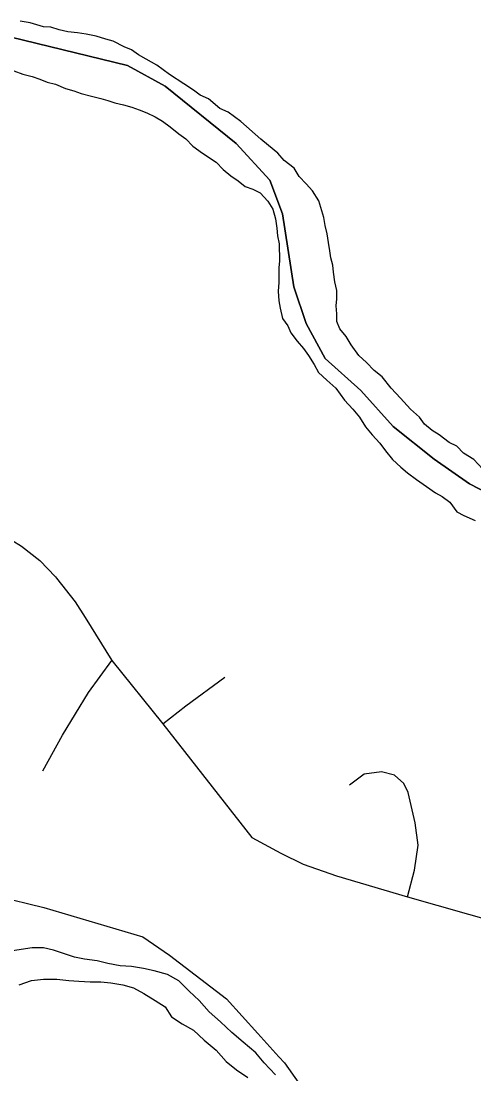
# Model space of a CAD drawing. Extents: x -59 to 82, y -3 to 49.
# Drawn here: x -52.304 to -52.032, y 44.059 to 44.692 of the extents above; entities that cross this region are included whole.
import ezdxf

# ---------------------------------------------------------------- set-up
doc = ezdxf.new("R2010")
doc.units = 0
for name, color, linetype in [('GM_X_Corporation', 7, 'Continuous'), ('GM_X_Major_River', 7, 'Continuous'), ('GM_X_Minor_River', 7, 'Continuous'), ('GM_X_State_Route', 7, 'Continuous'), ('GM_X_Township_Road', 7, 'Continuous')]:
    doc.layers.add(name, color=color, linetype=linetype)

msp = doc.modelspace()

# ---------------------------------------------------------------- linework, layer by layer
at = {"layer": 'GM_X_Corporation'}
for p, q in [((-52.33048, 44.68703), (-52.2405, 44.66522)), ((-52.2405, 44.66522), (-52.33048, 44.68703)), ((-52.2405, 44.66522), (-52.21787, 44.65275)), ((-52.21787, 44.65275), (-52.2405, 44.66522)), ((-52.21787, 44.65275), (-52.17507, 44.61825)), ((-52.17507, 44.61825), (-52.21787, 44.65275)), ((-52.17507, 44.61825), (-52.1549, 44.59623)), ((-52.1549, 44.59623), (-52.17507, 44.61825)), ((-52.1549, 44.59623), (-52.14729, 44.57586)), ((-52.14729, 44.57586), (-52.1549, 44.59623)), ((-52.14729, 44.57586), (-52.14036, 44.53194)), ((-52.14036, 44.53194), (-52.14729, 44.57586)), ((-52.14036, 44.53194), (-52.1331, 44.51005)), ((-52.1331, 44.51005), (-52.14036, 44.53194)), ((-52.1331, 44.51005), (-52.12168, 44.489)), ((-52.12168, 44.489), (-52.1331, 44.51005)), ((-52.12168, 44.489), (-52.10005, 44.46967)), ((-52.10005, 44.46967), (-52.12168, 44.489)), ((-52.10005, 44.46967), (-52.08066, 44.448)), ((-52.08066, 44.448), (-52.10005, 44.46967)), ((-52.08066, 44.448), (-52.05598, 44.42835)), ((-52.05598, 44.42835), (-52.08066, 44.448)), ((-52.05598, 44.42835), (-52.03482, 44.41356)), ((-52.03482, 44.41356), (-52.05598, 44.42835)), ((-52.03482, 44.41356), (-52.01144, 44.40148)), ((-52.01144, 44.40148), (-52.03482, 44.41356))]:
    msp.add_line(p, q, dxfattribs=at)
at = {"layer": 'GM_X_Major_River'}
for p, q in [((-52.29896, 44.69072), (-52.30502, 44.69184)), ((-52.29101, 44.68845), (-52.29896, 44.69072)), ((-52.28646, 44.68808), (-52.29101, 44.68845)), ((-52.28154, 44.68657), (-52.28646, 44.68808)), ((-52.27624, 44.68544), (-52.28154, 44.68657)), ((-52.27056, 44.68469), (-52.27624, 44.68544)), ((-52.26525, 44.68394), (-52.27056, 44.68469)), ((-52.25919, 44.68281), (-52.26525, 44.68394)), ((-52.25351, 44.68093), (-52.25919, 44.68281)), ((-52.24897, 44.6798), (-52.25351, 44.68093)), ((-52.24252, 44.67639), (-52.24897, 44.6798)), ((-52.23798, 44.6745), (-52.24252, 44.67639)), ((-52.2338, 44.67148), (-52.23798, 44.6745)), ((-52.22926, 44.66883), (-52.2338, 44.67148)), ((-52.22282, 44.66542), (-52.22926, 44.66883)), ((-52.21523, 44.65975), (-52.22282, 44.66542)), ((-52.30874, 44.66188), (-52.30344, 44.65999)), ((-52.30344, 44.65999), (-52.29776, 44.65848)), ((-52.20651, 44.65407), (-52.21523, 44.65975)), ((-52.29776, 44.65848), (-52.29321, 44.65697)), ((-52.29321, 44.65697), (-52.28866, 44.65508)), ((-52.28866, 44.65508), (-52.28374, 44.65395)), ((-52.28374, 44.65395), (-52.27768, 44.65131)), ((-52.20083, 44.65029), (-52.20651, 44.65407)), ((-52.27768, 44.65131), (-52.27275, 44.6498)), ((-52.27275, 44.6498), (-52.26821, 44.64829)), ((-52.26821, 44.64829), (-52.26215, 44.64678)), ((-52.26215, 44.64678), (-52.25646, 44.64527)), ((-52.19665, 44.64726), (-52.20083, 44.65029)), ((-52.19173, 44.64499), (-52.19665, 44.64726)), ((-52.25646, 44.64527), (-52.2523, 44.64414)), ((-52.2523, 44.64414), (-52.24813, 44.64263)), ((-52.24813, 44.64263), (-52.24283, 44.6415)), ((-52.24283, 44.6415), (-52.2379, 44.63999)), ((-52.2379, 44.63999), (-52.23336, 44.63848)), ((-52.1849, 44.63931), (-52.19173, 44.64499)), ((-52.23336, 44.63848), (-52.22881, 44.63659)), ((-52.22881, 44.63659), (-52.22388, 44.63432)), ((-52.22388, 44.63432), (-52.21934, 44.63168)), ((-52.17998, 44.63705), (-52.1849, 44.63931)), ((-52.17239, 44.63137), (-52.17998, 44.63705)), ((-52.21934, 44.63168), (-52.21479, 44.62827)), ((-52.21479, 44.62827), (-52.20948, 44.62411)), ((-52.16026, 44.62077), (-52.17239, 44.63137)), ((-52.20948, 44.62411), (-52.20531, 44.62108)), ((-52.20531, 44.62108), (-52.20113, 44.61653)), ((-52.15571, 44.61699), (-52.16026, 44.62077)), ((-52.20113, 44.61653), (-52.19544, 44.61237)), ((-52.15002, 44.61244), (-52.15571, 44.61699)), ((-52.19544, 44.61237), (-52.18711, 44.60707)), ((-52.14622, 44.6079), (-52.15002, 44.61244)), ((-52.18711, 44.60707), (-52.18293, 44.60253)), ((-52.18293, 44.60253), (-52.17838, 44.59874)), ((-52.14016, 44.60335), (-52.14622, 44.6079)), ((-52.13712, 44.59843), (-52.14016, 44.60335)), ((-52.17838, 44.59874), (-52.17383, 44.59572)), ((-52.17383, 44.59572), (-52.16966, 44.59231)), ((-52.13294, 44.59388), (-52.13712, 44.59843)), ((-52.16966, 44.59231), (-52.16511, 44.5908)), ((-52.16511, 44.5908), (-52.16057, 44.58853)), ((-52.12915, 44.58972), (-52.13294, 44.59388)), ((-52.12535, 44.58365), (-52.12915, 44.58972)), ((-52.16057, 44.58853), (-52.15601, 44.58361)), ((-52.15601, 44.58361), (-52.15297, 44.57868)), ((-52.1223, 44.5738), (-52.12535, 44.58365)), ((-52.15297, 44.57868), (-52.15145, 44.57299)), ((-52.15145, 44.57299), (-52.15068, 44.56731)), ((-52.12153, 44.56887), (-52.1223, 44.5738)), ((-52.15068, 44.56731), (-52.15029, 44.56276)), ((-52.12039, 44.56394), (-52.12153, 44.56887)), ((-52.11962, 44.55863), (-52.12039, 44.56394)), ((-52.15029, 44.56276), (-52.14915, 44.55783)), ((-52.14915, 44.55783), (-52.14912, 44.54759)), ((-52.11885, 44.5537), (-52.11962, 44.55863)), ((-52.11808, 44.54953), (-52.11885, 44.5537)), ((-52.14912, 44.54759), (-52.14949, 44.54342)), ((-52.11694, 44.54498), (-52.11808, 44.54953)), ((-52.11655, 44.54081), (-52.11694, 44.54498)), ((-52.14949, 44.54342), (-52.14948, 44.53924)), ((-52.14948, 44.53924), (-52.14947, 44.53469)), ((-52.11578, 44.53512), (-52.11655, 44.54081)), ((-52.14947, 44.53469), (-52.14984, 44.52938)), ((-52.11464, 44.52981), (-52.11578, 44.53512)), ((-52.14984, 44.52938), (-52.14945, 44.52369)), ((-52.11462, 44.52488), (-52.11464, 44.52981)), ((-52.14945, 44.52369), (-52.14868, 44.51914)), ((-52.115, 44.52071), (-52.11462, 44.52488)), ((-52.11461, 44.51578), (-52.115, 44.52071)), ((-52.14868, 44.51914), (-52.14716, 44.51307)), ((-52.1146, 44.51123), (-52.11461, 44.51578)), ((-52.14716, 44.51307), (-52.14412, 44.50853)), ((-52.14412, 44.50853), (-52.14222, 44.50436)), ((-52.11269, 44.50668), (-52.1146, 44.51123)), ((-52.14222, 44.50436), (-52.13842, 44.49943)), ((-52.1089, 44.50213), (-52.11269, 44.50668)), ((-52.10586, 44.49721), (-52.1089, 44.50213)), ((-52.13842, 44.49943), (-52.13462, 44.49489)), ((-52.13462, 44.49489), (-52.13159, 44.49072)), ((-52.1013, 44.49077), (-52.10586, 44.49721)), ((-52.13159, 44.49072), (-52.12817, 44.48541)), ((-52.09675, 44.4866), (-52.1013, 44.49077)), ((-52.12817, 44.48541), (-52.12551, 44.48049)), ((-52.0922, 44.48168), (-52.09675, 44.4866)), ((-52.08727, 44.47789), (-52.0922, 44.48168)), ((-52.12551, 44.48049), (-52.12058, 44.47595)), ((-52.12058, 44.47595), (-52.11527, 44.47102)), ((-52.08195, 44.47107), (-52.08727, 44.47789)), ((-52.11527, 44.47102), (-52.10995, 44.46382)), ((-52.07626, 44.46501), (-52.08195, 44.47107)), ((-52.10995, 44.46382), (-52.10502, 44.45852)), ((-52.07019, 44.45857), (-52.07626, 44.46501)), ((-52.10502, 44.45852), (-52.10084, 44.45359)), ((-52.06488, 44.45365), (-52.07019, 44.45857)), ((-52.10084, 44.45359), (-52.09743, 44.44791)), ((-52.06184, 44.44948), (-52.06488, 44.45365)), ((-52.09743, 44.44791), (-52.09325, 44.44299)), ((-52.05729, 44.4457), (-52.06184, 44.44948)), ((-52.05312, 44.44305), (-52.05729, 44.4457)), ((-52.09325, 44.44299), (-52.0887, 44.43806)), ((-52.0887, 44.43806), (-52.08528, 44.43352)), ((-52.04706, 44.4385), (-52.05312, 44.44305)), ((-52.04251, 44.43624), (-52.04706, 44.4385)), ((-52.08528, 44.43352), (-52.08111, 44.42821)), ((-52.03834, 44.43207), (-52.04251, 44.43624)), ((-52.03227, 44.42829), (-52.03834, 44.43207)), ((-52.08111, 44.42821), (-52.07618, 44.42367)), ((-52.02696, 44.4226), (-52.03227, 44.42829)), ((-52.07618, 44.42367), (-52.072, 44.42026)), ((-52.072, 44.42026), (-52.06669, 44.41609)), ((-52.06669, 44.41609), (-52.06063, 44.41193)), ((-52.06063, 44.41193), (-52.05532, 44.40815)), ((-52.05532, 44.40815), (-52.05115, 44.40588)), ((-52.05115, 44.40588), (-52.0466, 44.40247)), ((-52.0466, 44.40247), (-52.04243, 44.39679)), ((-52.04243, 44.39679), (-52.03826, 44.39452)), ((-52.03826, 44.39452), (-52.03144, 44.39149))]:
    msp.add_line(p, q, dxfattribs=at)
at = {"layer": 'GM_X_Minor_River'}
for p, q in [((-52.29778, 44.13464), (-52.31216, 44.13234)), ((-52.29097, 44.13465), (-52.29778, 44.13464)), ((-52.2849, 44.13314), (-52.29097, 44.13465)), ((-52.27884, 44.13125), (-52.2849, 44.13314)), ((-52.2724, 44.12899), (-52.27884, 44.13125)), ((-52.26634, 44.12786), (-52.2724, 44.12899)), ((-52.25877, 44.12673), (-52.26634, 44.12786)), ((-52.25233, 44.12522), (-52.25877, 44.12673)), ((-52.24476, 44.12372), (-52.25233, 44.12522)), ((-52.23794, 44.12335), (-52.24476, 44.12372)), ((-52.23075, 44.12222), (-52.23794, 44.12335)), ((-52.22431, 44.12071), (-52.23075, 44.12222)), ((-52.21635, 44.11845), (-52.22431, 44.12071)), ((-52.30568, 44.11224), (-52.29811, 44.11491)), ((-52.29811, 44.11491), (-52.29092, 44.11568)), ((-52.29092, 44.11568), (-52.28297, 44.11569)), ((-52.28297, 44.11569), (-52.27578, 44.11494)), ((-52.27578, 44.11494), (-52.26972, 44.11457)), ((-52.26972, 44.11457), (-52.26291, 44.1142)), ((-52.20953, 44.11467), (-52.21635, 44.11845)), ((-52.20346, 44.1086), (-52.20953, 44.11467)), ((-52.26291, 44.1142), (-52.25647, 44.11421)), ((-52.25647, 44.11421), (-52.25041, 44.11346)), ((-52.25041, 44.11346), (-52.24322, 44.11234)), ((-52.24322, 44.11234), (-52.23678, 44.11045)), ((-52.23678, 44.11045), (-52.23072, 44.10705)), ((-52.19739, 44.10292), (-52.20346, 44.1086)), ((-52.23072, 44.10705), (-52.22389, 44.10288)), ((-52.22389, 44.10288), (-52.21783, 44.0991)), ((-52.19132, 44.0961), (-52.19739, 44.10292)), ((-52.21783, 44.0991), (-52.21403, 44.09303)), ((-52.18449, 44.09004), (-52.19132, 44.0961)), ((-52.21403, 44.09303), (-52.20758, 44.08887)), ((-52.17767, 44.0836), (-52.18449, 44.09004)), ((-52.20758, 44.08887), (-52.20076, 44.08509)), ((-52.20076, 44.08509), (-52.19431, 44.07903)), ((-52.17084, 44.07792), (-52.17767, 44.0836)), ((-52.19431, 44.07903), (-52.18711, 44.07297)), ((-52.16326, 44.07149), (-52.17084, 44.07792)), ((-52.18711, 44.07297), (-52.18104, 44.06615)), ((-52.15832, 44.06542), (-52.16326, 44.07149)), ((-52.18104, 44.06615), (-52.17497, 44.06122)), ((-52.15149, 44.05823), (-52.15832, 44.06542)), ((-52.17497, 44.06122), (-52.16815, 44.05668))]:
    msp.add_line(p, q, dxfattribs=at)
at = {"layer": 'GM_X_State_Route'}
for p, q in [((-52.31581, 44.38336), (-52.30424, 44.37611)), ((-52.30424, 44.37611), (-52.29318, 44.36749)), ((-52.29318, 44.36749), (-52.2838, 44.35757)), ((-52.2838, 44.35757), (-52.28308, 44.35681)), ((-52.28308, 44.35681), (-52.27191, 44.3427)), ((-52.27191, 44.3427), (-52.26598, 44.33319)), ((-52.26598, 44.33319), (-52.24981, 44.30727)), ((-52.24981, 44.30727), (-52.21923, 44.26924)), ((-52.21923, 44.26924), (-52.1656, 44.201)), ((-52.1656, 44.201), (-52.14824, 44.1915)), ((-52.14824, 44.1915), (-52.13483, 44.18498)), ((-52.13483, 44.18498), (-52.11471, 44.17789)), ((-52.11471, 44.17789), (-52.07199, 44.16524)), ((-52.07199, 44.16524), (-51.98007, 44.13916))]:
    msp.add_line(p, q, dxfattribs=at)
at = {"layer": 'GM_X_Township_Road'}
for p, q in [((-52.26394, 44.28811), (-52.24981, 44.30727)), ((-52.20527, 44.28009), (-52.18201, 44.29741)), ((-52.27944, 44.26252), (-52.26394, 44.28811)), ((-52.21923, 44.26924), (-52.20527, 44.28009)), ((-52.29133, 44.24106), (-52.27944, 44.26252)), ((-52.09805, 44.23904), (-52.10705, 44.23233)), ((-52.0877, 44.24037), (-52.09805, 44.23904)), ((-52.07984, 44.23846), (-52.0877, 44.24037)), ((-52.07429, 44.23348), (-52.07984, 44.23846)), ((-52.0716, 44.22791), (-52.07429, 44.23348)), ((-52.06739, 44.20971), (-52.0716, 44.22791)), ((-52.06566, 44.19629), (-52.06739, 44.20971)), ((-52.06777, 44.18134), (-52.06566, 44.19629)), ((-52.07199, 44.16524), (-52.06777, 44.18134)), ((-52.33404, 44.16946), (-52.29072, 44.15892)), ((-52.29072, 44.15892), (-52.23113, 44.14112)), ((-52.23113, 44.14112), (-52.21515, 44.13022)), ((-52.21515, 44.13022), (-52.18087, 44.10389)), ((-52.18087, 44.10389), (-52.16212, 44.08313)), ((-52.16212, 44.08313), (-52.1494, 44.06904)), ((-52.1494, 44.06904), (-52.14613, 44.0654)), ((-52.14613, 44.0654), (-52.13083, 44.04386))]:
    msp.add_line(p, q, dxfattribs=at)

doc.saveas('drawing.dxf')
